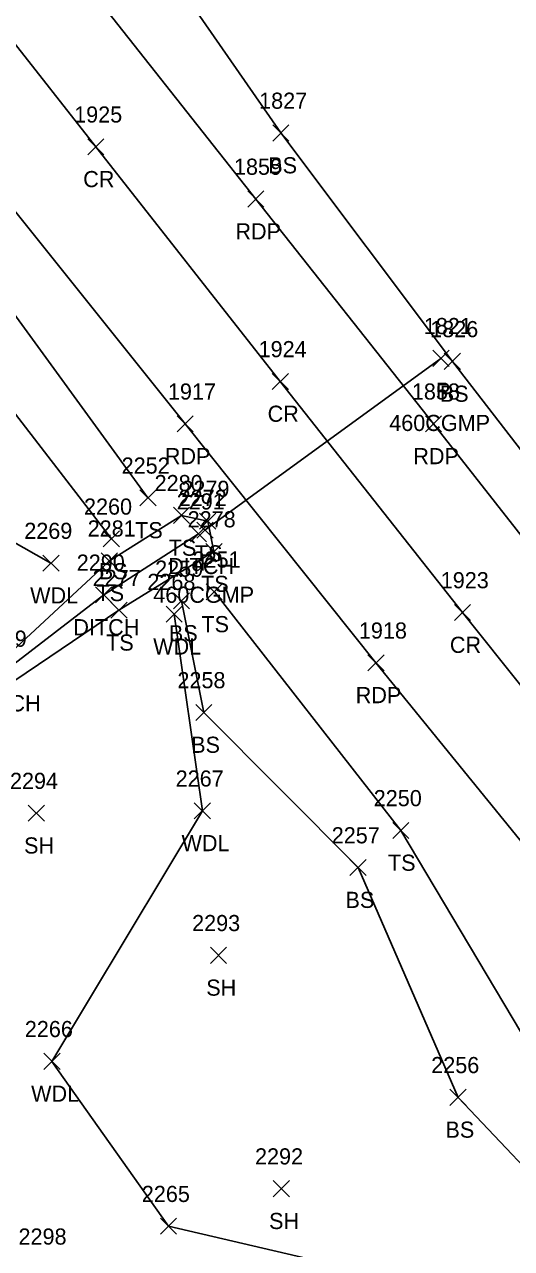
# Model space of a CAD drawing. Extents: x 1482574 to 1485769, y 580696 to 595649.
# Drawn here: x 1484999.2 to 1485059.6, y 582454.9 to 582606.5 of the extents above; entities that cross this region are included whole.
import ezdxf

# ---------------------------------------------------------------- set-up
doc = ezdxf.new("R2010")
doc.units = 0
for name, color, linetype in [('D_A', 7, 'Continuous'), ('D_C', 7, 'Continuous'), ('D_I', 7, 'Continuous'), ('D_TIC', 7, 'Continuous'), ('DCP', 7, 'Continuous'), ('DD', 7, 'Continuous'), ('L_A', 7, 'Continuous'), ('L_I', 7, 'Continuous'), ('L_TIC', 7, 'Continuous'), ('LAWA', 7, 'Continuous'), ('LELB', 7, 'Continuous'), ('P_A', 7, 'Continuous'), ('P_I', 7, 'Continuous'), ('P_TIC', 7, 'Continuous'), ('PET', 7, 'Continuous'), ('PRC', 7, 'Continuous')]:
    doc.layers.add(name, color=color, linetype=linetype)

msp = doc.modelspace()

# ---------------------------------------------------------------- linework, layer by layer
at = {"layer": 'D_TIC'}
for points in [[(1485049.82, 582564.15), (1485051.82, 582566.15)], [(1485051.82, 582564.15), (1485049.82, 582566.15)], [(1485020.59, 582542.87), (1485022.59, 582544.87)], [(1485022.59, 582542.87), (1485020.59, 582544.87)], [(1485019.78, 582542.43), (1485021.78, 582544.42)], [(1485021.78, 582542.43), (1485019.78, 582544.42)], [(1485008.05, 582534.85), (1485010.05, 582536.85)], [(1485010.05, 582534.85), (1485008.05, 582536.85)]]:
    msp.add_lwpolyline(points, dxfattribs=at)
at = {"layer": 'DCP'}
msp.add_lwpolyline([(1485050.82, 582565.15), (1485021.59, 582543.87)], dxfattribs=at)
at = {"layer": 'DD'}
msp.add_lwpolyline([(1484973.26, 582520.87), (1484978.8, 582523.65), (1484989.6, 582522.55), (1484996.83, 582526.43), (1485009.05, 582535.85), (1485020.78, 582543.43)], dxfattribs=at)
at = {"layer": 'L_TIC'}
for points in [[(1485029.99, 582592.06), (1485031.99, 582594.06)], [(1485031.99, 582592.06), (1485029.99, 582594.06)], [(1485051.23, 582563.77), (1485053.23, 582565.77)], [(1485053.23, 582563.77), (1485051.23, 582565.77)], [(1485013.53, 582546.87), (1485015.53, 582548.87)], [(1485015.53, 582546.87), (1485013.53, 582548.87)], [(1485017.69, 582544.7), (1485019.69, 582546.7)], [(1485019.69, 582544.7), (1485017.69, 582546.7)], [(1485020.93, 582543.99), (1485022.93, 582545.99)], [(1485022.93, 582543.99), (1485020.93, 582545.99)], [(1485009, 582541.79), (1485011, 582543.78)], [(1485011, 582541.79), (1485009, 582543.78)], [(1485021.7, 582540.22), (1485023.7, 582542.22)], [(1485023.7, 582540.22), (1485021.7, 582542.22)], [(1485001.52, 582538.79), (1485003.52, 582540.79)], [(1485003.52, 582538.79), (1485001.52, 582540.79)], [(1485008.75, 582539.09), (1485010.75, 582541.08)], [(1485010.75, 582539.09), (1485008.75, 582541.08)], [(1485021.75, 582535.23), (1485023.74, 582537.23)], [(1485023.74, 582535.23), (1485021.75, 582537.23)], [(1485017.68, 582534.11), (1485019.68, 582536.1)], [(1485019.68, 582534.11), (1485017.68, 582536.1)], [(1485009.94, 582532.95), (1485011.94, 582534.95)], [(1485011.94, 582532.95), (1485009.94, 582534.95)], [(1485016.77, 582532.46), (1485018.77, 582534.46)], [(1485018.77, 582532.46), (1485016.77, 582534.46)], [(1485020.44, 582520.29), (1485022.44, 582522.29)], [(1485022.44, 582520.29), (1485020.44, 582522.29)], [(1484999.7, 582507.83), (1485001.7, 582509.82)], [(1485001.7, 582507.83), (1484999.7, 582509.82)], [(1485020.27, 582508.11), (1485022.27, 582510.11)], [(1485022.27, 582508.11), (1485020.27, 582510.11)], [(1485044.84, 582505.68), (1485046.84, 582507.68)], [(1485046.84, 582505.68), (1485044.84, 582507.68)], [(1485039.55, 582501.08), (1485041.55, 582503.08)], [(1485041.55, 582501.08), (1485039.55, 582503.08)], [(1485022.26, 582490.21), (1485024.26, 582492.21)], [(1485024.26, 582490.21), (1485022.26, 582492.21)], [(1485001.64, 582477.08), (1485003.64, 582479.08)], [(1485003.64, 582477.08), (1485001.64, 582479.08)], [(1485051.93, 582472.63), (1485053.93, 582474.62)], [(1485053.93, 582472.63), (1485051.93, 582474.62)], [(1485030.05, 582461.31), (1485032.05, 582463.31)], [(1485032.05, 582461.31), (1485030.05, 582463.31)], [(1485016.08, 582456.66), (1485018.08, 582458.66)], [(1485018.08, 582456.66), (1485016.08, 582458.66)]]:
    msp.add_lwpolyline(points, dxfattribs=at)
at = {"layer": 'LAWA'}
for points in [[(1485002.52, 582539.79), (1484971.21, 582557.55), (1484967.44, 582590.77)], [(1485052.65, 582449.37), (1485017.08, 582457.66), (1485002.64, 582478.08), (1485021.27, 582509.11), (1485017.76, 582533.46)]]:
    msp.add_lwpolyline(points, dxfattribs=at)
at = {"layer": 'LELB'}
for points in [[(1485085.31, 582518.26), (1485063.77, 582549.84), (1485052.23, 582564.77), (1485030.99, 582593.06), (1485004.46, 582631.35), (1484973.55, 582672.67), (1484941.27, 582711.9), (1484936.52, 582741.2), (1484953.28, 582769.41), (1484998.79, 582769.93), (1485025.85, 582772.93)], [(1485010, 582542.78), (1484986.59, 582573.12), (1484975.03, 582589.2), (1484975.78, 582594.79)], [(1485014.53, 582547.87), (1484994.7, 582575.09), (1484980.11, 582592.95)], [(1484977.07, 582514.07), (1484977.3, 582520.52), (1484989.88, 582521.18), (1484996.65, 582524.32), (1485010.94, 582533.95), (1485022.7, 582541.22), (1485021.94, 582544.99), (1485018.69, 582545.7), (1485009.75, 582540.08), (1484996.56, 582527.81), (1484989.67, 582524.26), (1484979.65, 582526.12), (1484971.19, 582523.1)], [(1485070.33, 582465.57), (1485045.84, 582506.68), (1485022.75, 582536.23)], [(1485067.04, 582458.72), (1485052.93, 582473.62), (1485040.55, 582502.08), (1485021.44, 582521.29), (1485018.68, 582535.1)]]:
    msp.add_lwpolyline(points, dxfattribs=at)
at = {"layer": 'P_TIC'}
for points in [[(1485007.08, 582590.35), (1485009.08, 582592.35)], [(1485009.08, 582590.35), (1485007.08, 582592.35)], [(1485026.88, 582583.88), (1485028.88, 582585.88)], [(1485028.88, 582583.88), (1485026.88, 582585.88)], [(1485029.92, 582561.29), (1485031.92, 582563.29)], [(1485031.92, 582561.29), (1485029.92, 582563.29)], [(1485018.13, 582556.04), (1485020.13, 582558.04)], [(1485020.13, 582556.04), (1485018.13, 582558.04)], [(1485048.9, 582556.04), (1485050.9, 582558.04)], [(1485050.9, 582556.04), (1485048.9, 582558.04)], [(1485052.49, 582532.67), (1485054.49, 582534.67)], [(1485054.49, 582532.67), (1485052.49, 582534.67)], [(1485041.77, 582526.44), (1485043.77, 582528.44)], [(1485043.77, 582526.44), (1485041.77, 582528.44)]]:
    msp.add_lwpolyline(points, dxfattribs=at)
at = {"layer": 'PET'}
for points in [[(1484783.04, 582780.19), (1484816.25, 582767.32), (1484847.84, 582751.48), (1484876.02, 582728.08), (1484901.46, 582701.24), (1484925.69, 582673.23), (1484949.73, 582644.04), (1484972.56, 582615.53), (1484995.3, 582586.77), (1485019.13, 582557.04), (1485042.77, 582527.44), (1485066.53, 582498.21), (1485089.27, 582469.57)], [(1485094.13, 582501.71), (1485072.48, 582528.26), (1485049.9, 582557.04), (1485027.88, 582584.88), (1485004.89, 582614.03), (1484982.79, 582642.7), (1484959.77, 582672.37), (1484936.56, 582701.17), (1484925.33, 582718.24), (1484917.44, 582737.08), (1484915.91, 582746.65), (1484920.97, 582762.27), (1484930.57, 582771.02), (1484966.22, 582774.33), (1485007.94, 582777.05), (1485018.3, 582777.6)]]:
    msp.add_lwpolyline(points, dxfattribs=at)
at = {"layer": 'PRC'}
msp.add_lwpolyline([(1485098.72, 582476.85), (1485076.3, 582505.09), (1485053.49, 582533.67), (1485030.92, 582562.29), (1485008.08, 582591.35), (1484985.97, 582619.47), (1484963.78, 582647.57), (1484940.98, 582675.64), (1484917.81, 582703.39), (1484893.69, 582730.34), (1484867.17, 582755.69), (1484836.99, 582775.91), (1484802.79, 582788.83), (1484784.86, 582792.77)], dxfattribs=at)

# ---------------------------------------------------------------- texts
at = {"layer": 'D_A'}
for s, p in [('P', (1485050.19, 582560.15)), ('DITCH', (1485017.02, 582538.43)), ('P', (1485020.96, 582538.87)), ('DITCH', (1485005.29, 582530.85)), ('DITCH', (1484993.07, 582521.43))]:
    msp.add_text(s, height=2, dxfattribs=at).set_placement(p)
at = {"layer": 'D_C'}
for p in [(1485044.41, 582556.15), (1485015.19, 582534.87)]:
    msp.add_text('460CGMP', height=2, dxfattribs=at).set_placement(p)
at = {"layer": 'D_I'}
for s, p in [('1821', (1485048.69, 582568.15)), ('2291', (1485018.09, 582546.43)), ('2272', (1485018.33, 582546.87)), ('2290', (1485005.71, 582538.85)), ('2289', (1484993.57, 582529.43))]:
    msp.add_text(s, height=2, dxfattribs=at).set_placement(p)
at = {"layer": 'L_A'}
for s, p in [('BS', (1485029.43, 582588.06)), ('BS', (1485050.67, 582559.77)), ('TS', (1485012.94, 582542.87)), ('TS', (1485017.1, 582540.7)), ('TS', (1485020.34, 582539.99)), ('BS', (1485008.44, 582537.79)), ('TS', (1485008.16, 582535.08)), ('TS', (1485021.11, 582536.22)), ('WDL', (1484999.94, 582534.79)), ('TS', (1485021.15, 582531.23)), ('BS', (1485017.12, 582530.1)), ('TS', (1485009.35, 582528.95)), ('WDL', (1485015.18, 582528.46)), ('BS', (1485019.88, 582516.29)), ('SH', (1484999.19, 582503.82)), ('WDL', (1485018.69, 582504.11)), ('TS', (1485044.25, 582501.68)), ('BS', (1485038.99, 582497.08)), ('SH', (1485021.75, 582486.21)), ('WDL', (1485000.06, 582473.08)), ('BS', (1485051.37, 582468.62)), ('SH', (1485029.53, 582457.31))]:
    msp.add_text(s, height=2, dxfattribs=at).set_placement(p)
at = {"layer": 'L_I'}
for s, p in [('1827', (1485028.3, 582596.06)), ('1826', (1485049.48, 582567.77)), ('2252', (1485011.27, 582550.87)), ('2280', (1485015.35, 582548.7)), ('2279', (1485018.67, 582547.99)), ('2260', (1485006.61, 582545.79)), ('2278', (1485019.44, 582544.22)), ('2269', (1484999.21, 582542.79)), ('2281', (1485007.06, 582543.08)), ('2259', (1485015.42, 582538.1)), ('2251', (1485020.05, 582539.23)), ('2277', (1485007.68, 582536.95)), ('2268', (1485014.46, 582536.46)), ('2258', (1485018.18, 582524.29)), ('2294', (1484997.44, 582511.82)), ('2267', (1485017.96, 582512.11)), ('2250', (1485042.49, 582509.68)), ('2257', (1485037.29, 582505.08)), ('2293', (1485020, 582494.21)), ('2266', (1484999.28, 582481.08)), ('2256', (1485049.61, 582476.62)), ('2292', (1485027.79, 582465.31)), ('2265', (1485013.77, 582460.66)), ('2298', (1484998.5, 582455.38))]:
    msp.add_text(s, height=2, dxfattribs=at).set_placement(p)
at = {"layer": 'P_A'}
for s, p in [('CR', (1485006.51, 582586.35)), ('RDP', (1485025.36, 582579.88)), ('CR', (1485029.35, 582557.29)), ('RDP', (1485016.62, 582552.04)), ('RDP', (1485047.39, 582552.04)), ('CR', (1485051.92, 582528.67)), ('RDP', (1485040.26, 582522.44))]:
    msp.add_text(s, height=2, dxfattribs=at).set_placement(p)
at = {"layer": 'P_I'}
for s, p in [('1925', (1485005.39, 582594.35)), ('1859', (1485025.18, 582587.88)), ('1924', (1485028.23, 582565.29)), ('1917', (1485017, 582560.04)), ('1858', (1485047.21, 582560.04)), ('1923', (1485050.79, 582536.67)), ('1918', (1485040.65, 582530.44))]:
    msp.add_text(s, height=2, dxfattribs=at).set_placement(p)

doc.saveas('drawing.dxf')
